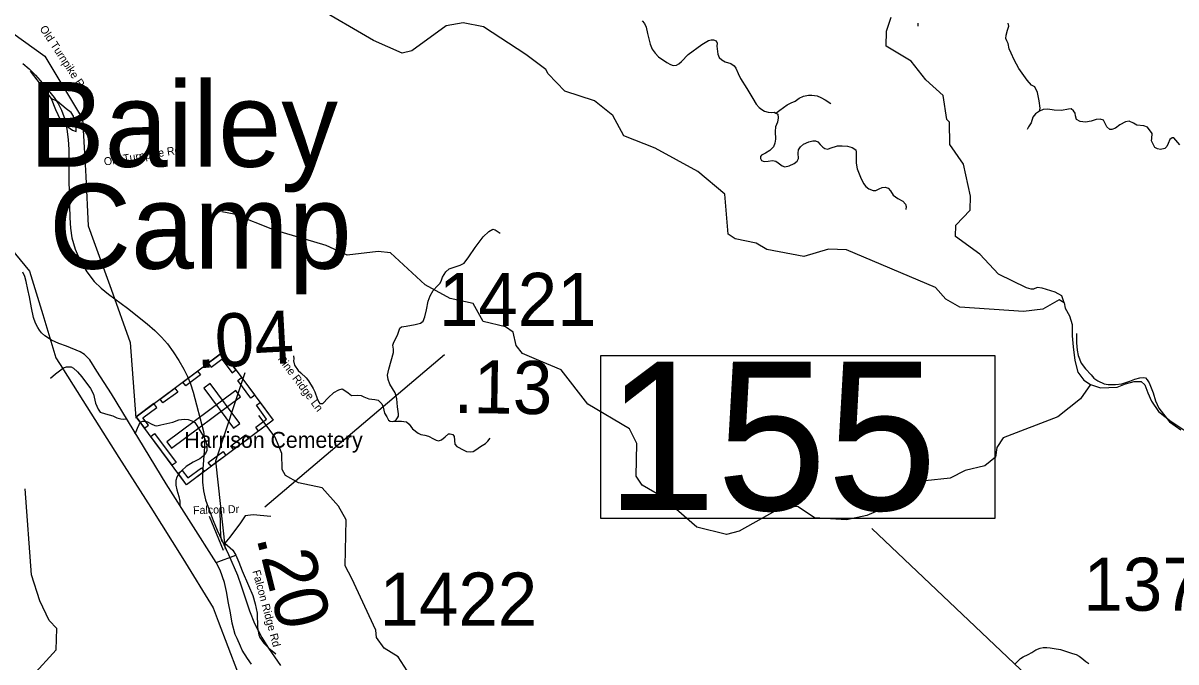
# Model space of a CAD drawing. Extents: x 1159738 to 1321356, y 736314 to 882035.
# Drawn here: x 1219753 to 1230624, y 861011 to 867030 of the extents above; entities that cross this region are included whole.
import ezdxf

# ---------------------------------------------------------------- set-up
doc = ezdxf.new("R2010")
doc.units = 0
for name, color, linetype in [('Exist Civil Demographics City Label', 7, 'Continuous'), ('Exist Cultural Cemetery CELL', 7, 'Continuous'), ('Exist Cultural Cemetery Label', 7, 'Continuous'), ('Exist Hydrographic Creek Single Shore', 7, 'Continuous'), ('Exist Hydrographic Misc Water Feature', 7, 'Continuous'), ('Exist Road Non-System Type 51', 7, 'Continuous'), ('Exist Road Non-System Type 51 Label', 7, 'Continuous'), ('Exist Road Primary US Attributed', 7, 'Continuous'), ('Exist Road Secondary Mileage Hundredths English Label', 7, 'Continuous'), ('Exist Road Secondary Structure Standard Bridge Number Label', 7, 'Continuous'), ('Exist Road Secondary Type 51 Attributed', 7, 'Continuous'), ('Exist Road Secondary Type 51 Label', 7, 'Continuous'), ('Exist Road Secondary Type 51 Number Label', 7, 'Continuous'), ('Exist Utilities Electrical Transmission Line', 7, 'Continuous'), ('Exist Utilities Telephone Line', 7, 'Continuous')]:
    doc.layers.add(name, color=color, linetype=linetype)

msp = doc.modelspace()

# ---------------------------------------------------------------- linework, layer by layer
at = {"layer": 'Exist Cultural Cemetery CELL'}
for points in [[(1221638, 863928), (1222113, 863289), (1221295, 862681), (1220820, 863320)], [(1221498, 863825), (1221526, 863788), (1221629, 863865), (1221726, 863735), (1221761, 863762), (1221638, 863928)], [(1221260, 863648), (1221399, 863751), (1221427, 863715), (1221288, 863611)], [(1221814, 863690), (1221938, 863524), (1221901, 863497), (1221778, 863663)], [(1221045, 863487), (1221184, 863591), (1221211, 863554), (1221072, 863451)], [(1221516, 863635), (1221457, 863590), (1221738, 863212), (1221797, 863257)], [(1221804, 863508), (1221759, 863568), (1221108, 863084), (1221153, 863024)], [(1220899, 863214), (1220936, 863242), (1220884, 863312), (1221013, 863409), (1220987, 863445), (1220820, 863321)], [(1221974, 863185), (1221947, 863222), (1222050, 863299), (1221953, 863429), (1221989, 863455), (1222113, 863289)], [(1220994, 863163), (1221197, 862891), (1221160, 862864), (1220958, 863136)], [(1221712, 863048), (1221851, 863151), (1221878, 863114), (1221739, 863011)], [(1221500, 862890), (1221639, 862994), (1221666, 862957), (1221527, 862854)], [(1221216, 862788), (1221253, 862815), (1221306, 862745), (1221435, 862841), (1221462, 862805), (1221295, 862681)]]:
    msp.add_lwpolyline(points, close=True, dxfattribs=at)
at = {"layer": 'Exist Hydrographic Creek Single Shore'}
for points in [[(1224683, 866593), (1224495, 866735), (1224094, 866996), (1223903, 867032), (1223744, 867003), (1223420, 866770), (1223328, 866748), (1223056, 866866), (1222506, 867188), (1222327, 867343), (1222089, 867482), (1221960, 867652), (1221748, 867850), (1221367, 867927), (1220641, 868240), (1220347, 868446), (1220131, 868487), (1219823, 868486), (1219662, 868414)], [(1229570, 864393), (1229547, 864459), (1229485, 864495), (1229364, 864532), (1229316, 864539), (1229282, 864524), (1229258, 864522), (1229214, 864537), (1228952, 864666), (1228774, 864854), (1228544, 865019), (1228547, 865127), (1228684, 865266), (1228688, 865400), (1228621, 865700), (1228492, 865887), (1228489, 866097), (1228465, 866121), (1228429, 866348), (1228266, 866495), (1228128, 866672), (1227890, 866812), (1227894, 866953), (1227939, 867086)], [(1229570, 864393), (1229524, 864423), (1229369, 864334), (1229187, 864313), (1228586, 864352), (1228454, 864430), (1228357, 864540), (1227516, 864895), (1227349, 864899), (1227114, 864831), (1226765, 864897), (1226667, 864958), (1226468, 864998), (1226402, 865042), (1226370, 865417), (1226117, 865632), (1225714, 865851), (1225417, 865968), (1225313, 866161), (1225142, 866299), (1224861, 866390), (1224706, 866553), (1224683, 866593)], [(1229570, 864393), (1229580, 864343), (1229619, 864271), (1229645, 864189), (1229646, 864083), (1229655, 863981), (1229672, 863851), (1229700, 863740), (1229756, 863665), (1229819, 863624), (1229914, 863595), (1230069, 863600), (1230149, 863631), (1230231, 863654), (1230296, 863654), (1230332, 863623), (1230360, 863547), (1230393, 863469), (1230458, 863372), (1230580, 863277), (1230807, 863126)], [(1219842, 860880), (1220065, 861125), (1220071, 861325), (1219998, 861402), (1219911, 861588), (1219834, 861832), (1219773, 862641)]]:
    msp.add_lwpolyline(points, dxfattribs=at)
at = {"layer": 'Exist Hydrographic Misc Water Feature'}
for points in [[(1219750, 866650), (1219810, 866600), (1219871, 866540), (1219937, 866463), (1220045, 866330), (1220085, 866273), (1220117, 866211), (1220147, 866126), (1220167, 866031), (1220179, 865934), (1220185, 865839), (1220185, 865549), (1220193, 865194), (1220200, 865097), (1220213, 865006), (1220244, 864900), (1220293, 864791), (1220355, 864686), (1220425, 864596), (1220490, 864532), (1220560, 864475), (1220737, 864344), (1220923, 864195), (1220995, 864133), (1221059, 864072), (1221114, 864009), (1221169, 863933), (1221222, 863851), (1221269, 863770), (1221303, 863700)], [(1224595, 863861), (1224461, 863916), (1224404, 863992), (1224374, 864118), (1224301, 864169), (1224093, 864219), (1223998, 864388), (1223782, 864435), (1223544, 864564), (1223219, 864866), (1223102, 864879), (1222810, 864845), (1222612, 864934), (1222124, 865079), (1221744, 865231), (1221628, 865253)], [(1229819, 863624), (1229723, 863489), (1229510, 863319), (1228996, 863123), (1228935, 863032), (1228924, 862940), (1228822, 862860), (1228638, 862815), (1228494, 862742), (1228260, 862717), (1227946, 862490), (1227710, 862390), (1227517, 862351), (1227217, 862367), (1227061, 862472), (1226920, 862475), (1226505, 862243), (1226387, 862213), (1226106, 862281), (1225771, 862573), (1225590, 862675), (1225534, 862762), (1225542, 863070), (1225471, 863206), (1225077, 863441), (1224826, 863764), (1224595, 863861)], [(1221303, 863700), (1221332, 863630), (1221358, 863552), (1221455, 863183), (1221465, 863110), (1221465, 863038), (1221445, 862788), (1221445, 862704), (1221455, 862624), (1221475, 862539), (1221507, 862444), (1221547, 862342), (1221585, 862253), (1221691, 862024), (1221774, 861828), (1221811, 861728), (1221889, 861493), (1221937, 861373), (1222005, 861242), (1222067, 861141), (1222181, 860976)], [(1224501, 860212), (1224131, 860387), (1223825, 860456), (1223718, 860517), (1223477, 860548), (1223420, 860598), (1223403, 860884), (1223291, 861060), (1223159, 861142), (1223087, 861242), (1223081, 861311), (1222852, 861798), (1222789, 861917), (1222800, 862350), (1222729, 862477), (1222575, 862650), (1222351, 862698), (1222228, 862766), (1222196, 862825), (1222192, 862976), (1222129, 863129), (1221976, 863332)], [(1229107, 860993), (1229158, 861042), (1229183, 861059), (1229229, 861082), (1229264, 861099), (1229304, 861124), (1229343, 861139), (1229373, 861146), (1229407, 861147), (1229437, 861145), (1229477, 861138), (1229535, 861128), (1229610, 861104), (1229648, 861089), (1229684, 861082), (1229711, 861065), (1229737, 861047), (1229774, 861016), (1229801, 860997)]]:
    msp.add_lwpolyline(points, dxfattribs=at)
at = {"layer": 'Exist Road Non-System Type 51'}
msp.add_line((1219821, 866577), (1220019, 866319), dxfattribs=at)
for points in [[(1225592, 867050), (1225612, 867026), (1225627, 866992), (1225641, 866933), (1225665, 866831), (1225686, 866784), (1225713, 866748), (1225744, 866712), (1225823, 866659), (1225857, 866639), (1225884, 866631), (1225915, 866634), (1225937, 866645), (1225963, 866668), (1226024, 866734), (1226152, 866829), (1226216, 866866), (1226242, 866872), (1226263, 866872), (1226288, 866863), (1226297, 866841), (1226295, 866812), (1226303, 866738), (1226316, 866706), (1226341, 866684), (1226375, 866665), (1226426, 866649), (1226459, 866628), (1226475, 866606), (1226495, 866556), (1226517, 866508), (1226577, 866415), (1226633, 866320), (1226667, 866265), (1226695, 866234), (1226720, 866215), (1226743, 866201), (1226778, 866190), (1226806, 866187), (1226835, 866190), (1226851, 866182), (1226870, 866173), (1226873, 866137), (1226866, 866097), (1226848, 866053), (1226846, 866008), (1226849, 865937), (1226842, 865899), (1226828, 865865), (1226796, 865829), (1226753, 865804), (1226715, 865787), (1226708, 865773), (1226708, 865753), (1226715, 865734), (1226742, 865726), (1226779, 865728), (1226821, 865734), (1226852, 865729), (1226873, 865715), (1226910, 865684), (1226937, 865676), (1226976, 865686), (1227025, 865707), (1227053, 865728), (1227064, 865754), (1227063, 865804), (1227066, 865837), (1227083, 865865), (1227111, 865888), (1227161, 865910), (1227200, 865920), (1227225, 865921), (1227247, 865910), (1227270, 865887), (1227293, 865862), (1227314, 865848), (1227340, 865843), (1227365, 865851), (1227434, 865873), (1227477, 865874)], [(1228189, 867031), (1228189, 867002)], [(1229337, 866200), (1229344, 866228), (1229333, 866298), (1229318, 866376), (1229294, 866430), (1229263, 866446), (1229221, 866492), (1229144, 866603), (1229098, 866684), (1229070, 866747), (1229050, 866788), (1229041, 866838), (1229030, 866862), (1229019, 866885), (1229022, 866915), (1229036, 866965), (1229047, 867000), (1229042, 867031)], [(1226851, 866182), (1226889, 866211), (1226957, 866259), (1226995, 866278), (1227033, 866296), (1227071, 866323), (1227111, 866342), (1227160, 866351), (1227192, 866351), (1227241, 866346), (1227277, 866329), (1227316, 866307), (1227369, 866273)], [(1230661, 865882), (1230624, 865927), (1230605, 865948), (1230589, 865949), (1230567, 865933), (1230552, 865896), (1230537, 865867), (1230518, 865848), (1230477, 865840), (1230450, 865847), (1230425, 865858), (1230395, 865922), (1230397, 865944), (1230399, 865991), (1230356, 866050), (1230322, 866061), (1230256, 866067), (1230224, 866087), (1230184, 866107), (1230149, 866100), (1230095, 866071), (1230053, 866041), (1230020, 866029), (1230000, 866029), (1229973, 866052), (1229940, 866115), (1229910, 866125), (1229871, 866121), (1229825, 866106), (1229772, 866098), (1229721, 866102), (1229685, 866122), (1229677, 866156), (1229674, 866181), (1229659, 866205), (1229635, 866223), (1229610, 866219), (1229544, 866206), (1229476, 866210), (1229415, 866219), (1229372, 866217), (1229337, 866200), (1229299, 866174), (1229275, 866143), (1229259, 866092), (1229233, 866053), (1229220, 866027)], [(1227477, 865874), (1227526, 865870), (1227571, 865859), (1227607, 865835), (1227610, 865815), (1227608, 865771), (1227608, 865711), (1227618, 865656), (1227648, 865577), (1227677, 865518), (1227701, 865490), (1227729, 865468), (1227768, 865453), (1227794, 865454), (1227825, 865467), (1227855, 865482), (1227881, 865485), (1227909, 865474), (1227933, 865449), (1227958, 865409), (1228003, 865379), (1228048, 865351), (1228075, 865323), (1228079, 865301), (1228078, 865275)], [(1222304, 863895), (1222306, 863868), (1222304, 863849), (1222314, 863807), (1222346, 863758), (1222372, 863735), (1222422, 863687), (1222445, 863658), (1222488, 863586), (1222503, 863555), (1222526, 863493), (1222542, 863458), (1222553, 863445), (1222580, 863447), (1222631, 863499), (1222683, 863549), (1222731, 863574), (1222762, 863584), (1222779, 863576), (1222818, 863547), (1222849, 863522), (1222903, 863524), (1222940, 863520), (1222965, 863509), (1223015, 863491), (1223069, 863485), (1223100, 863476), (1223135, 863443), (1223149, 863412), (1223162, 863354), (1223183, 863319), (1223199, 863290), (1223216, 863278), (1223241, 863277), (1223267, 863286), (1223292, 863325), (1223294, 863350), (1223284, 863416), (1223278, 863491), (1223263, 863547), (1223211, 863627), (1223195, 863673), (1223191, 863714), (1223201, 863768), (1223247, 863927), (1223245, 863959), (1223241, 863994), (1223249, 864025), (1223284, 864091), (1223307, 864156), (1223320, 864169), (1223365, 864175), (1223450, 864191), (1223500, 864202), (1223525, 864223), (1223543, 864264), (1223558, 864330), (1223572, 864411), (1223593, 864459), (1223620, 864510), (1223661, 864556), (1223682, 864575), (1223697, 864600), (1223709, 864637), (1223740, 864687), (1223771, 864714), (1223829, 864735), (1223875, 864749), (1223914, 864768), (1223956, 864828), (1224016, 864915), (1224093, 865017), (1224145, 865067), (1224182, 865089), (1224205, 865081), (1224253, 865052)], [(1229686, 864106), (1229686, 864016), (1229692, 863949), (1229702, 863897), (1229730, 863825), (1229772, 863774), (1229826, 863717), (1229849, 863686), (1229887, 863658), (1229947, 863632), (1229985, 863625), (1230055, 863625), (1230114, 863630), (1230189, 863655), (1230236, 863675), (1230284, 863688), (1230315, 863691), (1230336, 863688), (1230352, 863670), (1230370, 863640), (1230408, 863547), (1230431, 863470), (1230464, 863403), (1230562, 863272), (1230671, 863198)], [(1220012, 863685), (1220058, 863726), (1220097, 863755), (1220135, 863782), (1220164, 863791), (1220208, 863790), (1220228, 863780), (1220266, 863744), (1220307, 863698), (1220390, 863587), (1220418, 863534), (1220436, 863449), (1220460, 863393), (1220480, 863364), (1220531, 863349), (1220599, 863330), (1220637, 863310), (1220675, 863300), (1220703, 863297), (1220724, 863300)], [(1220811, 863159), (1220831, 863213), (1220847, 863247), (1220854, 863263), (1220865, 863274), (1220883, 863279), (1220903, 863280), (1220926, 863274), (1220962, 863253), (1220997, 863238), (1221013, 863236), (1221051, 863244), (1221164, 863269), (1221223, 863291), (1221273, 863298), (1221311, 863296), (1221344, 863284), (1221372, 863266), (1221391, 863240), (1221430, 863175), (1221460, 863127), (1221477, 863089), (1221485, 863046), (1221485, 863002), (1221473, 862975), (1221453, 862949), (1221420, 862926), (1221356, 862894), (1221291, 862851), (1221250, 862815), (1221219, 862780), (1221203, 862751), (1221193, 862721), (1221194, 862675), (1221203, 862632), (1221222, 862569), (1221230, 862526), (1221231, 862480)], [(1223241, 863277), (1223283, 863279), (1223320, 863279), (1223343, 863277), (1223368, 863273), (1223395, 863252), (1223426, 863208), (1223478, 863167), (1223504, 863153), (1223542, 863148), (1223577, 863138), (1223623, 863113), (1223649, 863099), (1223672, 863095), (1223699, 863105), (1223732, 863132), (1223765, 863159), (1223782, 863159), (1223805, 863153), (1223817, 863136), (1223826, 863064), (1223842, 863041), (1223908, 863005), (1223933, 862993), (1223969, 862989), (1223997, 862993), (1224024, 863008), (1224068, 863041), (1224113, 863070), (1224136, 863092), (1224159, 863119)], [(1221609, 862459), (1221612, 862280), (1221614, 862204), (1221618, 862180), (1221622, 862160), (1221628, 862148), (1221639, 862135), (1221655, 862131)]]:
    msp.add_lwpolyline(points, dxfattribs=at)
msp.add_lwpolyline([(1220019, 866319), (1220059, 866215), (1220103, 866122), (1220162, 866063), (1220220, 866020), (1220255, 866008), (1220254, 866050), (1220229, 866154), (1220206, 866189), (1220161, 866223), (1220079, 866291)], close=True, dxfattribs=at)
at = {"layer": 'Exist Road Primary US Attributed'}
for points in [[(1221575, 861949), (1221103, 862690), (1220588, 863536), (1220450, 863752), (1220382, 863857), (1220331, 863907), (1220292, 863933), (1220162, 863987), (1220092, 864011), (1220020, 864043), (1219959, 864082), (1219927, 864113), (1219907, 864138), (1219892, 864162), (1219870, 864202), (1219852, 864257), (1219834, 864347), (1219813, 864452), (1219798, 864520), (1219783, 864594), (1219770, 864643), (1219752, 864684)], [(1221907, 860990), (1221869, 861044), (1221820, 861122), (1221803, 861159), (1221772, 861230), (1221754, 861270), (1221726, 861376), (1221709, 861472), (1221691, 861564), (1221673, 861673), (1221654, 861760), (1221611, 861874), (1221575, 861949)]]:
    msp.add_lwpolyline(points, dxfattribs=at)
at = {"layer": 'Exist Road Secondary Mileage Hundredths English Label'}
msp.add_lwpolyline([(1221662, 862072), (1221570, 862905), (1221847, 863738)], dxfattribs=at)
at = {"layer": 'Exist Road Secondary Structure Standard Bridge Number Label'}
msp.add_line((1231954, 858288), (1227757, 862269), dxfattribs=at)
msp.add_lwpolyline([(1225200, 863898), (1228916, 863898), (1228916, 862361), (1225200, 862361)], close=True, dxfattribs=at)
at = {"layer": 'Exist Road Secondary Type 51 Attributed'}
for points in [[(1222089, 862380), (1221924, 862397), (1221848, 862386), (1221804, 862322), (1221704, 862186), (1221657, 862130), (1221730, 862065), (1221760, 862017)], [(1221575, 861949), (1221760, 862017)], [(1221760, 862017), (1221789, 861951), (1221819, 861870), (1221880, 861731), (1221919, 861636), (1221941, 861559), (1221961, 861471), (1221965, 861334), (1221975, 861267), (1221987, 861240), (1222022, 861188), (1222072, 861141), (1222137, 861088)]]:
    msp.add_lwpolyline(points, dxfattribs=at)
at = {"layer": 'Exist Road Secondary Type 51 Label'}
msp.add_lwpolyline([(1221507, 862385), (1221639, 862064)], dxfattribs=at)
at = {"layer": 'Exist Road Secondary Type 51 Number Label'}
msp.add_line((1222032, 862473), (1223728, 863907), dxfattribs=at)
at = {"layer": 'Exist Utilities Electrical Transmission Line'}
msp.add_line((1220130, 863769), (1220133, 863764), dxfattribs=at)
for points in [[(1219499, 865339), (1219593, 864960), (1219814, 864692), (1219940, 864284), (1220025, 864001)], [(1220025, 864001), (1220063, 863875), (1220130, 863769)], [(1220133, 863764), (1220355, 863415), (1220657, 862938), (1220959, 862466), (1221259, 861986), (1221547, 861520), (1221594, 861394)], [(1221594, 861394), (1221774, 860916), (1222140, 860543), (1222300, 860466)]]:
    msp.add_lwpolyline(points, dxfattribs=at)
at = {"layer": 'Exist Utilities Telephone Line'}
for points in [[(1219313, 867185), (1219330, 867167), (1219960, 866720), (1220313, 866129), (1220339, 865699)], [(1220339, 865699), (1220346, 865585), (1220368, 865121), (1220422, 864971)], [(1220422, 864971), (1220583, 864522), (1220762, 864022), (1220815, 863307)]]:
    msp.add_lwpolyline(points, dxfattribs=at)

# ---------------------------------------------------------------- texts
at = {"layer": 'Exist Civil Demographics City Label'}
for s, p in [('Bailey', (1219809, 865676)), ('Camp', (1219999, 864716))]:
    msp.add_text(s, height=800, dxfattribs=at).set_placement(p)
at = {"layer": 'Exist Cultural Cemetery Label'}
msp.add_text('Harrison Cemetery', height=150, dxfattribs=at).set_placement((1221273, 863028))
at = {"layer": 'Exist Road Non-System Type 51 Label'}
for s, rotation, p in [('Old Turnpike Rd', 303.4421, (1219906, 866978)), ('Old Turnpike Rd', 9.0023, (1220521, 865687)), ('Pine Ridge Ln', 306.8697, (1222151, 863865))]:
    msp.add_text(s, height=75, rotation=rotation, dxfattribs=at).set_placement(p)
at = {"layer": 'Exist Road Secondary Mileage Hundredths English Label'}
for s, rotation, p in [('.04', 3.1147, (1221389, 863777)), ('.13', 359.129, (1223811, 863358)), ('.20', 284.3007, (1221950, 862184))]:
    msp.add_text(s, height=500, rotation=rotation, dxfattribs=at).set_placement(p)
at = {"layer": 'Exist Road Secondary Structure Standard Bridge Number Label'}
msp.add_text('155', height=1400, dxfattribs=at).set_placement((1225250, 862441))
at = {"layer": 'Exist Road Secondary Type 51 Label'}
for s, rotation, p in [('Falcon Dr', 1.7174, (1221357, 862402)), ('Falcon Ridge Rd', 285.2671, (1221915, 861866))]:
    msp.add_text(s, height=75, rotation=rotation, dxfattribs=at).set_placement(p)
at = {"layer": 'Exist Road Secondary Type 51 Number Label'}
for s, p in [('1421', (1223674, 864177)), ('1372', (1229751, 861493)), ('1422', (1223114, 861353))]:
    msp.add_text(s, height=500, dxfattribs=at).set_placement(p)

doc.saveas('drawing.dxf')
